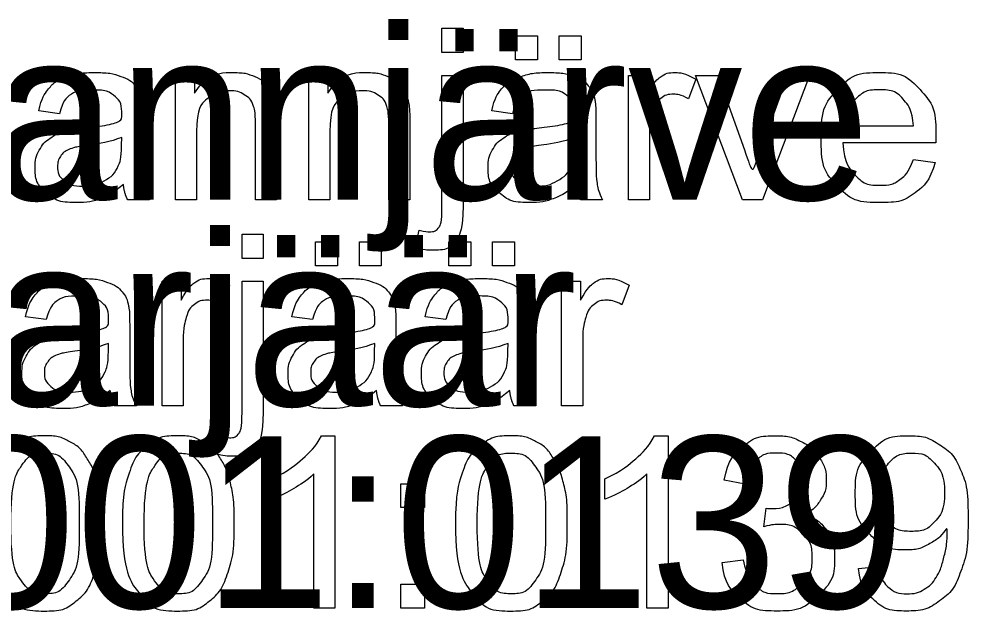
# Model space of a CAD drawing. Extents: x 700746 to 706058, y 6570320 to 6580460.
# Drawn here: x 704310.07 to 704341.6, y 6576051.26 to 6576070.92 of the extents above; entities that cross this region are included whole.
import ezdxf

# ---------------------------------------------------------------- set-up
doc = ezdxf.new("R2010")
doc.units = 0
doc.layers.add('kataster', color=7, linetype='Continuous')
doc.layers.add('Kataster tekst', color=7, linetype='Continuous')

msp = doc.modelspace()

# ---------------------------------------------------------------- linework, layer by layer
at = {"layer": 'kataster'}
for points in [[(704324.121, 6576069.803), (704324.121, 6576070.615), (704324.821, 6576070.615), (704324.821, 6576069.803), (704324.121, 6576069.803)], [(704326.568, 6576069.559), (704326.568, 6576070.354), (704327.298, 6576070.354), (704327.298, 6576069.559), (704326.568, 6576069.559)], [(704328.019, 6576069.559), (704328.019, 6576070.354), (704328.749, 6576070.354), (704328.749, 6576069.559), (704328.019, 6576069.559)], [(704315.272, 6576064.915), (704315.272, 6576069.047), (704315.902, 6576069.047), (704315.902, 6576068.46)], [(704319.699, 6576064.915), (704319.699, 6576069.047), (704320.329, 6576069.047), (704320.329, 6576068.46)], [(704324.121, 6576064.707), (704324.121, 6576069.047), (704324.821, 6576069.047), (704324.821, 6576064.693)], [(704330.313, 6576064.915), (704330.313, 6576069.047), (704330.943, 6576069.047), (704330.943, 6576068.421)], [(704334.11, 6576064.915), (704332.546, 6576069.047), (704333.284, 6576069.047), (704334.169, 6576066.572)], [(704334.694, 6576066.526), (704335.61, 6576069.047), (704336.33, 6576069.047), (704334.768, 6576064.915), (704334.11, 6576064.915)], [(704332.554, 6576068.915), (704332.309, 6576068.267)], [(704311.414, 6576067.774), (704310.728, 6576067.865)], [(704326.463, 6576067.774), (704325.777, 6576067.865)], [(704314.186, 6576067.578), (704314.186, 6576066.646)], [(704329.235, 6576067.578), (704329.235, 6576066.646)], [(704315.971, 6576067.169), (704315.971, 6576064.915), (704315.272, 6576064.915)], [(704318.626, 6576067.454), (704318.626, 6576064.915), (704317.926, 6576064.915), (704317.926, 6576067.426)], [(704320.398, 6576067.169), (704320.398, 6576064.915), (704319.699, 6576064.915)], [(704323.053, 6576067.454), (704323.053, 6576064.915), (704322.353, 6576064.915), (704322.353, 6576067.426)], [(704337.481, 6576067.374), (704339.788, 6576067.374)], [(704313.478, 6576066.731), (704313.482, 6576066.987)], [(704328.527, 6576066.731), (704328.531, 6576066.987)], [(704331.012, 6576067.078), (704331.012, 6576064.915), (704330.313, 6576064.915)], [(704340.523, 6576066.801), (704337.442, 6576066.801)], [(704339.78, 6576066.249), (704340.503, 6576066.158)], [(704314.407, 6576064.915), (704313.677, 6576064.915)], [(704329.457, 6576064.915), (704328.727, 6576064.915)], [(704317.479, 6576062.963), (704317.479, 6576063.775), (704318.178, 6576063.775), (704318.178, 6576062.963), (704317.479, 6576062.963)], [(704323.235, 6576063.316), (704323.364, 6576063.91)], [(704319.925, 6576062.719), (704319.925, 6576063.514), (704320.655, 6576063.514), (704320.655, 6576062.719), (704319.925, 6576062.719)], [(704321.376, 6576062.719), (704321.376, 6576063.514), (704322.106, 6576063.514), (704322.106, 6576062.719), (704321.376, 6576062.719)], [(704324.352, 6576062.719), (704324.352, 6576063.514), (704325.082, 6576063.514), (704325.082, 6576062.719), (704324.352, 6576062.719)], [(704325.803, 6576062.719), (704325.803, 6576063.514), (704326.533, 6576063.514), (704326.533, 6576062.719), (704325.803, 6576062.719)], [(704314.824, 6576058.075), (704314.824, 6576062.207), (704315.454, 6576062.207), (704315.454, 6576061.581)], [(704317.479, 6576057.867), (704317.479, 6576062.207), (704318.178, 6576062.207), (704318.178, 6576057.853)], [(704328.097, 6576058.075), (704328.097, 6576062.207), (704328.727, 6576062.207), (704328.727, 6576061.581)], [(704317.066, 6576062.075), (704316.821, 6576061.427)], [(704330.339, 6576062.075), (704330.094, 6576061.427)], [(704310.975, 6576060.934), (704310.289, 6576061.025)], [(704319.821, 6576060.934), (704319.134, 6576061.025)], [(704324.248, 6576060.934), (704323.561, 6576061.025)], [(704313.747, 6576060.738), (704313.747, 6576059.806)], [(704322.592, 6576060.738), (704322.592, 6576059.806)], [(704327.019, 6576060.738), (704327.019, 6576059.806)], [(704315.524, 6576060.238), (704315.524, 6576058.075), (704314.824, 6576058.075)], [(704328.796, 6576060.238), (704328.796, 6576058.075), (704328.097, 6576058.075)], [(704313.039, 6576059.891), (704313.043, 6576060.147)], [(704321.885, 6576059.891), (704321.889, 6576060.147)], [(704326.312, 6576059.891), (704326.316, 6576060.147)], [(704313.969, 6576058.075), (704313.239, 6576058.075)], [(704322.814, 6576058.075), (704322.084, 6576058.075)], [(704327.241, 6576058.075), (704326.511, 6576058.075)], [(704316.592, 6576056.476), (704316.721, 6576057.07)], [(704320.114, 6576057.077), (704320.565, 6576057.077), (704320.565, 6576051.355)], [(704331.179, 6576057.077), (704331.63, 6576057.077), (704331.63, 6576051.355)], [(704320.565, 6576051.355), (704319.865, 6576051.355), (704319.865, 6576055.813)], [(704331.63, 6576051.355), (704330.931, 6576051.355), (704330.931, 6576055.813)], [(704318.466, 6576054.97), (704318.466, 6576055.646)], [(704322.75, 6576054.692), (704322.75, 6576055.487), (704323.545, 6576055.487), (704323.545, 6576054.692), (704322.75, 6576054.692)], [(704329.532, 6576054.97), (704329.532, 6576055.646)], [(704334.198, 6576055.474), (704333.498, 6576055.6)], [(704334.809, 6576054.057), (704334.886, 6576054.67)], [(704333.429, 6576052.867), (704334.128, 6576052.958)], [(704337.956, 6576052.676), (704338.629, 6576052.736)], [(704322.75, 6576051.355), (704322.75, 6576052.15), (704323.545, 6576052.15), (704323.545, 6576051.355), (704322.75, 6576051.355)]]:
    msp.add_lwpolyline(points, dxfattribs=at)
for points, degree in [([(704310.728, 6576067.865), (704310.821, 6576068.305), (704311.035, 6576068.575), (704311.248, 6576068.846), (704311.652, 6576068.992), (704312.056, 6576069.138), (704312.589, 6576069.138), (704313.117, 6576069.138), (704313.448, 6576069.013), (704313.778, 6576068.889), (704313.933, 6576068.7), (704314.089, 6576068.512), (704314.151, 6576068.224), (704314.186, 6576068.045), (704314.186, 6576067.578)], 3), ([(704315.902, 6576068.46), (704316.357, 6576069.138), (704317.215, 6576069.138), (704317.588, 6576069.138), (704317.901, 6576069.004), (704318.214, 6576068.87), (704318.369, 6576068.652), (704318.525, 6576068.434), (704318.587, 6576068.135), (704318.626, 6576067.94), (704318.626, 6576067.454)], 3), ([(704320.329, 6576068.46), (704320.784, 6576069.138), (704321.642, 6576069.138), (704322.015, 6576069.138), (704322.328, 6576069.004), (704322.641, 6576068.87), (704322.796, 6576068.652), (704322.952, 6576068.434), (704323.014, 6576068.135), (704323.053, 6576067.94), (704323.053, 6576067.454)], 3), ([(704325.777, 6576067.865), (704325.87, 6576068.305), (704326.084, 6576068.575), (704326.298, 6576068.846), (704326.702, 6576068.992), (704327.106, 6576069.138), (704327.638, 6576069.138), (704328.167, 6576069.138), (704328.497, 6576069.013), (704328.827, 6576068.889), (704328.983, 6576068.7), (704329.138, 6576068.512), (704329.2, 6576068.224), (704329.235, 6576068.045), (704329.235, 6576067.578)], 3), ([(704330.943, 6576068.421), (704331.183, 6576068.859), (704331.387, 6576068.998), (704331.591, 6576069.138), (704331.836, 6576069.138), (704332.189, 6576069.138), (704332.554, 6576068.915)], 3), ([(704340.503, 6576066.158), (704340.332, 6576065.524), (704339.87, 6576065.174), (704339.407, 6576064.824), (704338.688, 6576064.824), (704337.782, 6576064.824), (704337.251, 6576065.382), (704336.721, 6576065.939), (704336.721, 6576066.946), (704336.721, 6576067.988), (704337.257, 6576068.563), (704337.794, 6576069.138), (704338.649, 6576069.138), (704339.477, 6576069.138), (704340.002, 6576068.574), (704340.527, 6576068.01), (704340.527, 6576066.987), (704340.527, 6576066.925), (704340.523, 6576066.801)], 3), ([(704313.538, 6576065.423), (704313.148, 6576065.095), (704312.788, 6576064.959), (704312.429, 6576064.824), (704312.017, 6576064.824), (704311.337, 6576064.824), (704310.971, 6576065.156), (704310.606, 6576065.488), (704310.606, 6576066.005), (704310.606, 6576066.308), (704310.744, 6576066.558), (704310.882, 6576066.809), (704311.105, 6576066.96), (704311.329, 6576067.112), (704311.609, 6576067.189), (704311.815, 6576067.244), (704312.23, 6576067.294), (704313.078, 6576067.395), (704313.478, 6576067.535), (704313.482, 6576067.679), (704313.482, 6576067.718), (704313.482, 6576068.147), (704313.284, 6576068.322), (704313.016, 6576068.56), (704312.489, 6576068.56), (704311.996, 6576068.56), (704311.761, 6576068.387), (704311.527, 6576068.214), (704311.414, 6576067.774)], 3), ([(704317.926, 6576067.426), (704317.926, 6576067.853), (704317.845, 6576068.065), (704317.763, 6576068.277), (704317.555, 6576068.403), (704317.347, 6576068.53), (704317.067, 6576068.53), (704316.62, 6576068.53), (704316.296, 6576068.246), (704315.971, 6576067.962), (704315.971, 6576067.169)], 3), ([(704322.353, 6576067.426), (704322.353, 6576067.853), (704322.272, 6576068.065), (704322.19, 6576068.277), (704321.982, 6576068.403), (704321.774, 6576068.53), (704321.494, 6576068.53), (704321.048, 6576068.53), (704320.723, 6576068.246), (704320.398, 6576067.962), (704320.398, 6576067.169)], 3), ([(704328.588, 6576065.423), (704328.197, 6576065.095), (704327.838, 6576064.959), (704327.478, 6576064.824), (704327.066, 6576064.824), (704326.386, 6576064.824), (704326.021, 6576065.156), (704325.655, 6576065.488), (704325.655, 6576066.005), (704325.655, 6576066.308), (704325.793, 6576066.558), (704325.931, 6576066.809), (704326.155, 6576066.96), (704326.378, 6576067.112), (704326.658, 6576067.189), (704326.864, 6576067.244), (704327.28, 6576067.294), (704328.127, 6576067.395), (704328.527, 6576067.535), (704328.531, 6576067.679), (704328.531, 6576067.718), (704328.531, 6576068.147), (704328.333, 6576068.322), (704328.066, 6576068.56), (704327.538, 6576068.56), (704327.045, 6576068.56), (704326.811, 6576068.387), (704326.576, 6576068.214), (704326.463, 6576067.774)], 3), ([(704332.309, 6576068.267), (704332.054, 6576068.417), (704331.799, 6576068.417), (704331.57, 6576068.417), (704331.388, 6576068.279), (704331.206, 6576068.141), (704331.129, 6576067.895), (704331.012, 6576067.522), (704331.012, 6576067.078)], 3), ([(704339.788, 6576067.374), (704339.741, 6576067.897), (704339.523, 6576068.159), (704339.189, 6576068.565), (704338.656, 6576068.565), (704338.174, 6576068.565), (704337.845, 6576068.241), (704337.516, 6576067.917), (704337.481, 6576067.374)], 3), ([(704313.482, 6576066.987), (704313.101, 6576066.832), (704312.338, 6576066.723), (704311.906, 6576066.661), (704311.727, 6576066.583), (704311.548, 6576066.506), (704311.45, 6576066.356), (704311.353, 6576066.207), (704311.353, 6576066.024), (704311.353, 6576065.744), (704311.565, 6576065.558), (704311.777, 6576065.371), (704312.185, 6576065.371), (704312.589, 6576065.371), (704312.903, 6576065.548), (704313.218, 6576065.725), (704313.365, 6576066.032), (704313.478, 6576066.269), (704313.478, 6576066.731)], 3), ([(704328.531, 6576066.987), (704328.15, 6576066.832), (704327.387, 6576066.723), (704326.955, 6576066.661), (704326.776, 6576066.583), (704326.597, 6576066.506), (704326.5, 6576066.356), (704326.403, 6576066.207), (704326.403, 6576066.024), (704326.403, 6576065.744), (704326.614, 6576065.558), (704326.826, 6576065.371), (704327.234, 6576065.371), (704327.638, 6576065.371), (704327.953, 6576065.548), (704328.267, 6576065.725), (704328.415, 6576066.032), (704328.527, 6576066.269), (704328.527, 6576066.731)], 3), ([(704314.186, 6576066.646), (704314.186, 6576065.671), (704314.23, 6576065.412), (704314.275, 6576065.153), (704314.407, 6576064.915)], 3), ([(704329.235, 6576066.646), (704329.235, 6576065.671), (704329.28, 6576065.412), (704329.325, 6576065.153), (704329.457, 6576064.915)], 3), ([(704334.169, 6576066.572), (704334.313, 6576066.172), (704334.433, 6576065.74), (704334.527, 6576066.067), (704334.694, 6576066.526)], 3), ([(704337.442, 6576066.801), (704337.481, 6576066.12), (704337.827, 6576065.759), (704338.173, 6576065.397), (704338.691, 6576065.397), (704339.076, 6576065.397), (704339.348, 6576065.6), (704339.621, 6576065.804), (704339.78, 6576066.249)], 3), ([(704313.677, 6576064.915), (704313.569, 6576065.132), (704313.538, 6576065.423)], 2), ([(704328.727, 6576064.915), (704328.619, 6576065.132), (704328.588, 6576065.423)], 2), ([(704324.821, 6576064.693), (704324.821, 6576063.931), (704324.623, 6576063.631), (704324.37, 6576063.242), (704323.783, 6576063.242), (704323.499, 6576063.242), (704323.235, 6576063.316)], 3), ([(704323.364, 6576063.91), (704323.575, 6576063.855), (704323.696, 6576063.855), (704323.911, 6576063.855), (704324.016, 6576063.997), (704324.121, 6576064.139), (704324.121, 6576064.707)], 3), ([(704310.289, 6576061.025), (704310.382, 6576061.465), (704310.596, 6576061.735), (704310.809, 6576062.006), (704311.214, 6576062.152), (704311.618, 6576062.298), (704312.15, 6576062.298), (704312.678, 6576062.298), (704313.009, 6576062.173), (704313.339, 6576062.049), (704313.494, 6576061.86), (704313.65, 6576061.672), (704313.712, 6576061.384), (704313.747, 6576061.205), (704313.747, 6576060.738)], 3), ([(704315.454, 6576061.581), (704315.695, 6576062.019), (704315.899, 6576062.158), (704316.103, 6576062.298), (704316.348, 6576062.298), (704316.701, 6576062.298), (704317.066, 6576062.075)], 3), ([(704319.134, 6576061.025), (704319.227, 6576061.465), (704319.441, 6576061.735), (704319.655, 6576062.006), (704320.059, 6576062.152), (704320.463, 6576062.298), (704320.995, 6576062.298), (704321.524, 6576062.298), (704321.854, 6576062.173), (704322.184, 6576062.049), (704322.34, 6576061.86), (704322.495, 6576061.672), (704322.557, 6576061.384), (704322.592, 6576061.205), (704322.592, 6576060.738)], 3), ([(704323.561, 6576061.025), (704323.655, 6576061.465), (704323.868, 6576061.735), (704324.082, 6576062.006), (704324.486, 6576062.152), (704324.89, 6576062.298), (704325.422, 6576062.298), (704325.951, 6576062.298), (704326.281, 6576062.173), (704326.611, 6576062.049), (704326.767, 6576061.86), (704326.922, 6576061.672), (704326.985, 6576061.384), (704327.019, 6576061.205), (704327.019, 6576060.738)], 3), ([(704328.727, 6576061.581), (704328.968, 6576062.019), (704329.172, 6576062.158), (704329.375, 6576062.298), (704329.62, 6576062.298), (704329.974, 6576062.298), (704330.339, 6576062.075)], 3), ([(704313.1, 6576058.583), (704312.709, 6576058.255), (704312.35, 6576058.119), (704311.99, 6576057.984), (704311.578, 6576057.984), (704310.898, 6576057.984), (704310.532, 6576058.316), (704310.167, 6576058.648), (704310.167, 6576059.165), (704310.167, 6576059.468), (704310.305, 6576059.718), (704310.443, 6576059.969), (704310.667, 6576060.12), (704310.89, 6576060.272), (704311.17, 6576060.349), (704311.376, 6576060.404), (704311.792, 6576060.454), (704312.639, 6576060.555), (704313.039, 6576060.695), (704313.043, 6576060.839), (704313.043, 6576060.878), (704313.043, 6576061.307), (704312.845, 6576061.482), (704312.578, 6576061.72), (704312.05, 6576061.72), (704311.557, 6576061.72), (704311.322, 6576061.547), (704311.088, 6576061.374), (704310.975, 6576060.934)], 3), ([(704316.821, 6576061.427), (704316.566, 6576061.577), (704316.31, 6576061.577), (704316.082, 6576061.577), (704315.9, 6576061.439), (704315.718, 6576061.301), (704315.64, 6576061.055), (704315.524, 6576060.682), (704315.524, 6576060.238)], 3), ([(704321.945, 6576058.583), (704321.555, 6576058.255), (704321.195, 6576058.119), (704320.835, 6576057.984), (704320.423, 6576057.984), (704319.743, 6576057.984), (704319.378, 6576058.316), (704319.013, 6576058.648), (704319.013, 6576059.165), (704319.013, 6576059.468), (704319.151, 6576059.718), (704319.288, 6576059.969), (704319.512, 6576060.12), (704319.735, 6576060.272), (704320.015, 6576060.349), (704320.221, 6576060.404), (704320.637, 6576060.454), (704321.484, 6576060.555), (704321.885, 6576060.695), (704321.889, 6576060.839), (704321.889, 6576060.878), (704321.889, 6576061.307), (704321.691, 6576061.482), (704321.423, 6576061.72), (704320.895, 6576061.72), (704320.403, 6576061.72), (704320.168, 6576061.547), (704319.933, 6576061.374), (704319.821, 6576060.934)], 3), ([(704326.372, 6576058.583), (704325.982, 6576058.255), (704325.622, 6576058.119), (704325.263, 6576057.984), (704324.851, 6576057.984), (704324.17, 6576057.984), (704323.805, 6576058.316), (704323.44, 6576058.648), (704323.44, 6576059.165), (704323.44, 6576059.468), (704323.578, 6576059.718), (704323.716, 6576059.969), (704323.939, 6576060.12), (704324.162, 6576060.272), (704324.442, 6576060.349), (704324.648, 6576060.404), (704325.064, 6576060.454), (704325.911, 6576060.555), (704326.312, 6576060.695), (704326.316, 6576060.839), (704326.316, 6576060.878), (704326.316, 6576061.307), (704326.118, 6576061.482), (704325.85, 6576061.72), (704325.322, 6576061.72), (704324.83, 6576061.72), (704324.595, 6576061.547), (704324.36, 6576061.374), (704324.248, 6576060.934)], 3), ([(704330.094, 6576061.427), (704329.838, 6576061.577), (704329.583, 6576061.577), (704329.354, 6576061.577), (704329.173, 6576061.439), (704328.991, 6576061.301), (704328.913, 6576061.055), (704328.796, 6576060.682), (704328.796, 6576060.238)], 3), ([(704313.043, 6576060.147), (704312.662, 6576059.992), (704311.899, 6576059.883), (704311.467, 6576059.821), (704311.288, 6576059.743), (704311.109, 6576059.666), (704311.012, 6576059.516), (704310.914, 6576059.367), (704310.914, 6576059.184), (704310.914, 6576058.904), (704311.126, 6576058.718), (704311.338, 6576058.531), (704311.746, 6576058.531), (704312.15, 6576058.531), (704312.464, 6576058.708), (704312.779, 6576058.885), (704312.927, 6576059.192), (704313.039, 6576059.429), (704313.039, 6576059.891)], 3), ([(704321.889, 6576060.147), (704321.507, 6576059.992), (704320.744, 6576059.883), (704320.312, 6576059.821), (704320.133, 6576059.743), (704319.954, 6576059.666), (704319.857, 6576059.516), (704319.76, 6576059.367), (704319.76, 6576059.184), (704319.76, 6576058.904), (704319.972, 6576058.718), (704320.183, 6576058.531), (704320.591, 6576058.531), (704320.995, 6576058.531), (704321.31, 6576058.708), (704321.624, 6576058.885), (704321.772, 6576059.192), (704321.885, 6576059.429), (704321.885, 6576059.891)], 3), ([(704326.316, 6576060.147), (704325.934, 6576059.992), (704325.171, 6576059.883), (704324.739, 6576059.821), (704324.56, 6576059.743), (704324.381, 6576059.666), (704324.284, 6576059.516), (704324.187, 6576059.367), (704324.187, 6576059.184), (704324.187, 6576058.904), (704324.399, 6576058.718), (704324.61, 6576058.531), (704325.018, 6576058.531), (704325.422, 6576058.531), (704325.737, 6576058.708), (704326.052, 6576058.885), (704326.199, 6576059.192), (704326.312, 6576059.429), (704326.312, 6576059.891)], 3), ([(704313.747, 6576059.806), (704313.747, 6576058.831), (704313.792, 6576058.572), (704313.836, 6576058.313), (704313.969, 6576058.075)], 3), ([(704322.592, 6576059.806), (704322.592, 6576058.831), (704322.637, 6576058.572), (704322.682, 6576058.313), (704322.814, 6576058.075)], 3), ([(704327.019, 6576059.806), (704327.019, 6576058.831), (704327.064, 6576058.572), (704327.109, 6576058.313), (704327.241, 6576058.075)], 3), ([(704313.239, 6576058.075), (704313.131, 6576058.292), (704313.1, 6576058.583)], 2), ([(704322.084, 6576058.075), (704321.976, 6576058.292), (704321.945, 6576058.583)], 2), ([(704326.511, 6576058.075), (704326.403, 6576058.292), (704326.372, 6576058.583)], 2), ([(704318.178, 6576057.853), (704318.178, 6576057.091), (704317.98, 6576056.791), (704317.727, 6576056.402), (704317.14, 6576056.402), (704316.856, 6576056.402), (704316.592, 6576056.476)], 3), ([(704316.721, 6576057.07), (704316.932, 6576057.015), (704317.053, 6576057.015), (704317.268, 6576057.015), (704317.373, 6576057.157), (704317.479, 6576057.299), (704317.479, 6576057.867)], 3), ([(704309.078, 6576054.166), (704309.078, 6576055.176), (704309.286, 6576055.793), (704309.494, 6576056.41), (704309.904, 6576056.744), (704310.313, 6576057.077), (704310.935, 6576057.077), (704311.394, 6576057.077), (704311.741, 6576056.892), (704312.087, 6576056.708), (704312.312, 6576056.36), (704312.536, 6576056.012), (704312.664, 6576055.513), (704312.792, 6576055.013), (704312.792, 6576054.166), (704312.792, 6576053.163), (704312.586, 6576052.546), (704312.381, 6576051.929), (704311.971, 6576051.594), (704311.561, 6576051.259), (704310.935, 6576051.259), (704310.111, 6576051.259), (704309.641, 6576051.848), (704309.078, 6576052.561), (704309.078, 6576054.166)], 3), ([(704313.505, 6576054.166), (704313.505, 6576055.176), (704313.713, 6576055.793), (704313.921, 6576056.41), (704314.331, 6576056.744), (704314.74, 6576057.077), (704315.362, 6576057.077), (704315.821, 6576057.077), (704316.168, 6576056.892), (704316.514, 6576056.708), (704316.739, 6576056.36), (704316.963, 6576056.012), (704317.091, 6576055.513), (704317.219, 6576055.013), (704317.219, 6576054.166), (704317.219, 6576053.163), (704317.014, 6576052.546), (704316.808, 6576051.929), (704316.398, 6576051.594), (704315.988, 6576051.259), (704315.362, 6576051.259), (704314.538, 6576051.259), (704314.068, 6576051.848), (704313.505, 6576052.561), (704313.505, 6576054.166)], 3), ([(704318.466, 6576055.646), (704319.053, 6576055.922), (704319.492, 6576056.315), (704319.931, 6576056.707), (704320.114, 6576057.077)], 3), ([(704324.57, 6576054.166), (704324.57, 6576055.176), (704324.778, 6576055.793), (704324.986, 6576056.41), (704325.396, 6576056.744), (704325.806, 6576057.077), (704326.428, 6576057.077), (704326.886, 6576057.077), (704327.233, 6576056.892), (704327.58, 6576056.708), (704327.804, 6576056.36), (704328.028, 6576056.012), (704328.157, 6576055.513), (704328.285, 6576055.013), (704328.285, 6576054.166), (704328.285, 6576053.163), (704328.079, 6576052.546), (704327.873, 6576051.929), (704327.463, 6576051.594), (704327.053, 6576051.259), (704326.428, 6576051.259), (704325.604, 6576051.259), (704325.134, 6576051.848), (704324.57, 6576052.561), (704324.57, 6576054.166)], 3), ([(704329.532, 6576055.646), (704330.119, 6576055.922), (704330.558, 6576056.315), (704330.997, 6576056.707), (704331.179, 6576057.077)], 3), ([(704333.498, 6576055.6), (704333.627, 6576056.303), (704334.082, 6576056.69), (704334.537, 6576057.077), (704335.214, 6576057.077), (704335.681, 6576057.077), (704336.074, 6576056.877), (704336.466, 6576056.677), (704336.675, 6576056.331), (704336.883, 6576055.986), (704336.883, 6576055.598), (704336.883, 6576055.229), (704336.684, 6576054.926), (704336.486, 6576054.623), (704336.097, 6576054.445), (704336.603, 6576054.328), (704336.882, 6576053.961), (704337.161, 6576053.594), (704337.161, 6576053.043), (704337.161, 6576052.297), (704336.617, 6576051.778), (704336.072, 6576051.259), (704335.24, 6576051.259), (704334.49, 6576051.259), (704333.994, 6576051.707), (704333.499, 6576052.155), (704333.429, 6576052.867)], 3), ([(704338.629, 6576052.736), (704338.715, 6576052.261), (704338.955, 6576052.047), (704339.196, 6576051.833), (704339.573, 6576051.833), (704339.895, 6576051.833), (704340.139, 6576051.981), (704340.383, 6576052.129), (704340.537, 6576052.376), (704340.691, 6576052.623), (704340.796, 6576053.043), (704340.901, 6576053.463), (704340.901, 6576053.899), (704340.901, 6576053.945), (704340.897, 6576054.039), (704340.687, 6576053.704), (704340.324, 6576053.496), (704339.961, 6576053.288), (704339.537, 6576053.288), (704338.83, 6576053.288), (704338.341, 6576053.801), (704337.852, 6576054.314), (704337.852, 6576055.153), (704337.852, 6576056.02), (704338.362, 6576056.548), (704338.873, 6576057.077), (704339.642, 6576057.077), (704340.198, 6576057.077), (704340.658, 6576056.777), (704341.119, 6576056.478), (704341.358, 6576055.924), (704341.597, 6576055.371), (704341.597, 6576054.321), (704341.597, 6576053.23), (704341.359, 6576052.583), (704341.122, 6576051.936), (704340.654, 6576051.597), (704340.186, 6576051.259), (704339.557, 6576051.259), (704338.888, 6576051.259), (704338.465, 6576051.631), (704338.041, 6576052.003), (704337.956, 6576052.676)], 3), ([(704309.799, 6576054.166), (704309.799, 6576052.76), (704310.127, 6576052.296), (704310.454, 6576051.833), (704310.935, 6576051.833), (704311.416, 6576051.833), (704311.744, 6576052.298), (704312.071, 6576052.764), (704312.071, 6576054.166), (704312.071, 6576055.573), (704311.744, 6576056.036), (704311.417, 6576056.499), (704310.927, 6576056.499), (704310.447, 6576056.499), (704310.159, 6576056.091), (704309.799, 6576055.57), (704309.799, 6576054.166)], 3), ([(704314.226, 6576054.166), (704314.226, 6576052.76), (704314.554, 6576052.296), (704314.881, 6576051.833), (704315.362, 6576051.833), (704315.843, 6576051.833), (704316.171, 6576052.298), (704316.498, 6576052.764), (704316.498, 6576054.166), (704316.498, 6576055.573), (704316.171, 6576056.036), (704315.844, 6576056.499), (704315.354, 6576056.499), (704314.874, 6576056.499), (704314.586, 6576056.091), (704314.226, 6576055.57), (704314.226, 6576054.166)], 3), ([(704325.292, 6576054.166), (704325.292, 6576052.76), (704325.619, 6576052.296), (704325.947, 6576051.833), (704326.428, 6576051.833), (704326.908, 6576051.833), (704327.236, 6576052.298), (704327.564, 6576052.764), (704327.564, 6576054.166), (704327.564, 6576055.573), (704327.237, 6576056.036), (704326.91, 6576056.499), (704326.42, 6576056.499), (704325.939, 6576056.499), (704325.651, 6576056.091), (704325.292, 6576055.57), (704325.292, 6576054.166)], 3), ([(704334.886, 6576054.67), (704334.956, 6576054.662), (704334.999, 6576054.662), (704335.446, 6576054.662), (704335.804, 6576054.895), (704336.162, 6576055.128), (704336.162, 6576055.614), (704336.162, 6576055.998), (704335.901, 6576056.251), (704335.64, 6576056.503), (704335.228, 6576056.503), (704334.82, 6576056.503), (704334.548, 6576056.246), (704334.276, 6576055.988), (704334.198, 6576055.474)], 3), ([(704340.819, 6576055.188), (704340.819, 6576055.791), (704340.5, 6576056.145), (704340.181, 6576056.499), (704339.729, 6576056.499), (704339.261, 6576056.499), (704338.917, 6576056.118), (704338.573, 6576055.737), (704338.573, 6576055.13), (704338.573, 6576054.586), (704338.899, 6576054.245), (704339.226, 6576053.905), (704339.709, 6576053.905), (704340.194, 6576053.905), (704340.507, 6576054.245), (704340.819, 6576054.586), (704340.819, 6576055.188)], 3), ([(704319.865, 6576055.813), (704319.613, 6576055.572), (704319.203, 6576055.331), (704318.793, 6576055.09), (704318.466, 6576054.97)], 3), ([(704330.931, 6576055.813), (704330.678, 6576055.572), (704330.268, 6576055.331), (704329.858, 6576055.09), (704329.532, 6576054.97)], 3), ([(704334.128, 6576052.958), (704334.249, 6576052.363), (704334.537, 6576052.1), (704334.826, 6576051.837), (704335.244, 6576051.837), (704335.74, 6576051.837), (704336.079, 6576052.179), (704336.418, 6576052.521), (704336.418, 6576053.027), (704336.418, 6576053.509), (704336.103, 6576053.822), (704335.788, 6576054.135), (704335.302, 6576054.135), (704335.104, 6576054.135), (704334.809, 6576054.057)], 3)]:
    msp.add_open_spline(points, degree=degree, dxfattribs=at)

# ---------------------------------------------------------------- texts
at = {"layer": 'Kataster tekst'}
for s, p in [('Põhja-Pannjärve ', (704281.993, 6576064.915)), ('liivakarjäär', (704292.181, 6576058.075)), ('22901:001:0139', (704284.401, 6576051.355))]:
    msp.add_text(s, height=5.7, dxfattribs=at).set_placement(p)

doc.saveas('drawing.dxf')
